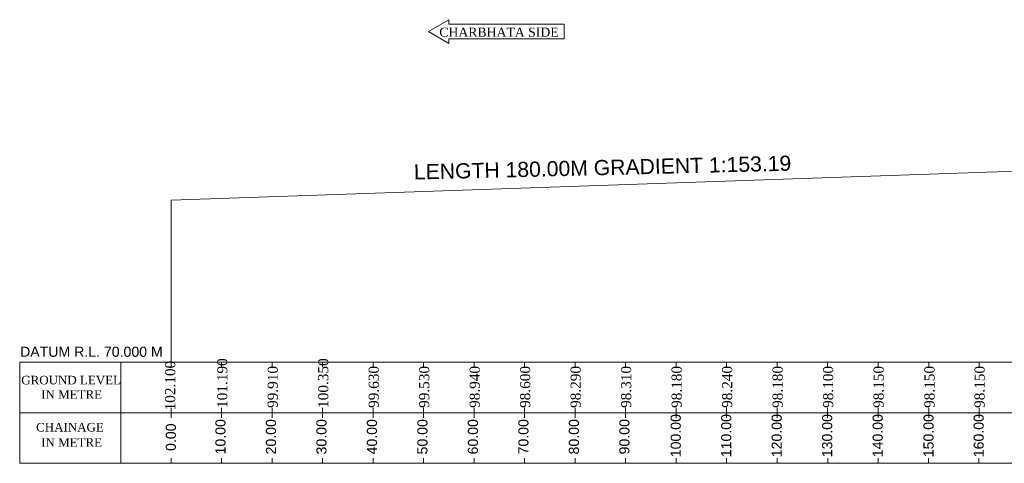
# Model space of a CAD drawing. Header units: millimetres. Extents: x -20950785 to 389010297, y -11535949 to 14056629.
# Tile 619 of 654: x 11943726 to 12138739, y 1085133 to 1172937. Entities that reach past the tile are written whole.
import ezdxf

# ---------------------------------------------------------------- set-up
doc = ezdxf.new("R2010")
doc.units = ezdxf.units.MM
doc.header["$LTSCALE"] = 60
doc.header["$MEASUREMENT"] = 0
doc.linetypes.add('ACAD_ISO03W100', pattern=[30, 12, -18])
doc.layers.add('PDF_H.F.L.', color=7, linetype='ACAD_ISO03W100')
doc.layers.add('PDF_TEXT', color=7, linetype='Continuous')
doc.styles.add('Annotative', font='arial.ttf')
doc.styles.add('PDF Arial Bold', font='times.ttf')
doc.styles.add('style1', font='txt.shx', dxfattribs={"height": 1})

msp = doc.modelspace()

# ---------------------------------------------------------------- linework, layer by layer
at = {"linetype": 'Continuous', "lineweight": 9}
for p, q in [((12024676, 1170587.5), (12028745.83, 1172937.22)), ((12028745.83, 1172937.22), (12028745.83, 1172027.5)), ((12028745.83, 1172027.5), (12051537.49, 1172027.5)), ((12024676, 1170587.5), (12028745.83, 1168237.78)), ((12028745.83, 1169147.5), (12051537.49, 1169147.5)), ((12028745.83, 1169147.5), (12028745.83, 1168237.78))]:
    msp.add_line(p, q, dxfattribs=at)
at = {"color": 7, "linetype": 'Continuous', "lineweight": 9, "ltscale": 2}
for p, q in [((12051537.49, 1172027.5), (12051537.49, 1169147.5)), ((12153726.5, 1143408), (11973726.5, 1137233)), ((11973726.5, 1105133), (11973726.5, 1137233))]:
    msp.add_line(p, q, dxfattribs=at)
at = {"color": 7, "linetype": 'Continuous', "lineweight": 9}
for p, q in [((11963726.5, 1105133), (11943726.5, 1105133)), ((11943726.5, 1105133), (11943726.5, 1085133)), ((12133726.5, 1105133), (11953726.5, 1105133)), ((11963726.5, 1085133), (11963726.5, 1105133)), ((11973726.5, 1105133), (11973726.5, 1104133)), ((11983726.5, 1105133), (11983726.5, 1104133)), ((11993726.5, 1105133), (11993726.5, 1104133)), ((12003726.5, 1105133), (12003726.5, 1104133)), ((12013726.5, 1105133), (12013726.5, 1104133)), ((12023726.5, 1105133), (12023726.5, 1104133)), ((12033726.5, 1105133), (12033726.5, 1104133)), ((12043726.5, 1105133), (12043726.5, 1104133)), ((12053726.5, 1105133), (12053726.5, 1104133)), ((12063726.5, 1105133), (12063726.5, 1104133)), ((12073726.5, 1105133), (12073726.5, 1104133)), ((12083726.5, 1105133), (12083726.5, 1104133)), ((12083726.5, 1105133), (12083726.5, 1104133)), ((12093726.5, 1105133), (12093726.5, 1104133)), ((12103726.5, 1105133), (12103726.5, 1104133)), ((12113726.5, 1105133), (12113726.5, 1104133)), ((12183726.5, 1105133), (12123726.5, 1105133)), ((12123803, 1105133), (12123803, 1104133)), ((12133729.5, 1105133), (12133729.5, 1104133)), ((11973726.5, 1096133), (11973726.5, 1094133)), ((11983726.5, 1096133), (11983726.5, 1094133)), ((11993726.5, 1096133), (11993726.5, 1094133)), ((12003726.5, 1096133), (12003726.5, 1094133)), ((12013726.5, 1096133), (12013726.5, 1094133)), ((12023726.5, 1096133), (12023726.5, 1094133)), ((12033726.5, 1096133), (12033726.5, 1094133)), ((12043726.5, 1096133), (12043726.5, 1094133)), ((12053726.5, 1096133), (12053726.5, 1094133)), ((12063726.5, 1096133), (12063726.5, 1094133)), ((12073726.5, 1096133), (12073726.5, 1094133)), ((12083726.5, 1096133), (12083726.5, 1094133)), ((12083726.5, 1096133), (12083726.5, 1094133)), ((12093726.5, 1096133), (12093726.5, 1094133)), ((12103726.5, 1096133), (12103726.5, 1094133)), ((12113726.5, 1096133), (12113726.5, 1094133)), ((12123803, 1096133), (12123803, 1094133)), ((12133729.5, 1096133), (12133729.5, 1094133)), ((11963726.5, 1095133), (11943726.5, 1095133)), ((12133726.5, 1095133), (11953726.5, 1095133)), ((12183726.5, 1095133), (12123726.5, 1095133)), ((11943726.5, 1085133), (12173726.5, 1085137.18)), ((11943726.5, 1085133), (11953726.5, 1085133)), ((11963726.5, 1086133), (11963726.5, 1085133)), ((11973726.5, 1086133), (11973726.5, 1085133)), ((11983726.5, 1086133), (11983726.5, 1085133)), ((11993726.5, 1086133), (11993726.5, 1085133)), ((12003726.5, 1086133), (12003726.5, 1085133)), ((12013726.5, 1086133), (12013726.5, 1085133)), ((12023726.5, 1086133), (12023726.5, 1085133)), ((12033726.5, 1086133), (12033726.5, 1085133)), ((12043726.5, 1086133), (12043726.5, 1085133)), ((12053726.5, 1086133), (12053726.5, 1085133)), ((12063726.5, 1086133), (12063726.5, 1085133)), ((12073726.5, 1086133), (12073726.5, 1085133)), ((12083726.5, 1086133), (12083726.5, 1085133)), ((12083726.5, 1086133), (12083726.5, 1085133)), ((12093726.5, 1086133), (12093726.5, 1085133)), ((12103800.04, 1086133), (12103800.04, 1085133)), ((12113726.5, 1086133), (12113726.5, 1085133)), ((12123726.5, 1086133), (12123726.5, 1085133)), ((12133726.5, 1086133), (12133726.5, 1085133))]:
    msp.add_line(p, q, dxfattribs=at)

# ---------------------------------------------------------------- texts
at = {"linetype": 'Continuous', "lineweight": 9, "attachment_point": 1}
for s, insert, char_height, style in [('{\\fTimes New Roman|b0|i0|c0|p18;CHARBHATA SIDE}', (12026837.7, 1171365.48), 1800, 'style1'), ('DATUM R.L. 70.000 M', (11943799.67, 1108215.8), 2000, 'Annotative')]:
    msp.add_mtext(s, dxfattribs=dict(at, insert=insert, char_height=char_height, style=style))
at = {"linetype": 'Continuous', "lineweight": 9, "char_height": 2000, "attachment_point": 1, "rotation": 90}
for s, insert in [('{\\fTimes New Roman|b0|i0|c0|p18;101.190}', (11982840.21, 1096097.2)), ('{\\fTimes New Roman|b0|i0|c0|p18;100.350}', (12002840.21, 1096097.2)), ('{\\fTimes New Roman|b0|i0|c0|p18;102.100}', (11972527.77, 1095597.63)), ('{\\fTimes New Roman|b0|i0|c0|p18;99.910}', (11992840.21, 1096097.2)), ('{\\fTimes New Roman|b0|i0|c0|p18;99.630}', (12012840.21, 1096097.2)), ('{\\fTimes New Roman|b0|i0|c0|p18;99.530}', (12022840.21, 1096097.2)), ('{\\fTimes New Roman|b0|i0|c0|p18;98.940}', (12032840.21, 1096097.2)), ('{\\fTimes New Roman|b0|i0|c0|p18;98.600}', (12042840.21, 1096097.2)), ('{\\fTimes New Roman|b0|i0|c0|p18;98.290}', (12052840.21, 1096097.2)), ('{\\fTimes New Roman|b0|i0|c0|p18;98.310}', (12062840.21, 1096097.2)), ('{\\fTimes New Roman|b0|i0|c0|p18;98.180}', (12072840.21, 1096097.2)), ('{\\fTimes New Roman|b0|i0|c0|p18;98.240}', (12082840.21, 1096097.2)), ('{\\fTimes New Roman|b0|i0|c0|p18;98.180}', (12092840.21, 1096097.2)), ('{\\fTimes New Roman|b0|i0|c0|p18;98.100}', (12102840.21, 1096097.2)), ('{\\fTimes New Roman|b0|i0|c0|p18;98.150}', (12112840.21, 1096097.2)), ('{\\fTimes New Roman|b0|i0|c0|p18;98.150}', (12122916.71, 1096097.2)), ('{\\fTimes New Roman|b0|i0|c0|p18;98.150}', (12132843.21, 1096097.2))]:
    msp.add_mtext(s, dxfattribs=dict(at, insert=insert))
at = {"linetype": 'Continuous', "lineweight": 9, "char_height": 2000, "attachment_point": 1, "rotation": 90, "style": 'Annotative'}
for s, insert in [('100.00', (12072656.14, 1086330.97)), ('110.00', (12082656.14, 1086330.97)), ('120.00', (12092656.14, 1086330.97)), ('130.00', (12102656.14, 1086330.97)), ('140.00', (12112656.14, 1086330.97)), ('150.00', (12122732.64, 1086330.97)), ('160.00', (12132659.14, 1086330.97)), ('0.00', (11972661.98, 1087575.44)), ('10.00', (11982489.41, 1086886.02)), ('20.00', (11992489.41, 1086886.02)), ('30.00', (12002489.41, 1086886.02)), ('40.00', (12012489.41, 1086886.02)), ('50.00', (12022489.41, 1086886.02)), ('60.00', (12032489.41, 1086886.02)), ('70.00', (12042489.41, 1086886.02)), ('80.00', (12052489.41, 1086886.02)), ('90.00', (12062489.41, 1086886.02))]:
    msp.add_mtext(s, dxfattribs=dict(at, insert=insert))
at = {"layer": 'PDF_H.F.L.', "color": 7, "linetype": 'Continuous', "lineweight": 9, "char_height": 1700, "attachment_point": 7, "style": 'PDF Arial Bold'}
for s, insert in [('GROUND LEVEL', (11944038.01, 1100710.79)), ('IN METRE', (11947986.19, 1097899.11)), ('CHAINAGE', (11946986.19, 1091399.11)), ('IN METRE', (11947986.19, 1088399.11))]:
    msp.add_mtext(s, dxfattribs=dict(at, insert=insert))
at = {"layer": 'PDF_TEXT', "color": 7, "linetype": 'Continuous', "lineweight": 9, "insert": (12021833, 1141255.96), "char_height": 3000, "attachment_point": 7, "rotation": 1.3416849, "style": 'Annotative'}
msp.add_mtext('LENGTH 180.00M GRADIENT 1:153.19', dxfattribs=at)

doc.saveas('drawing.dxf')
